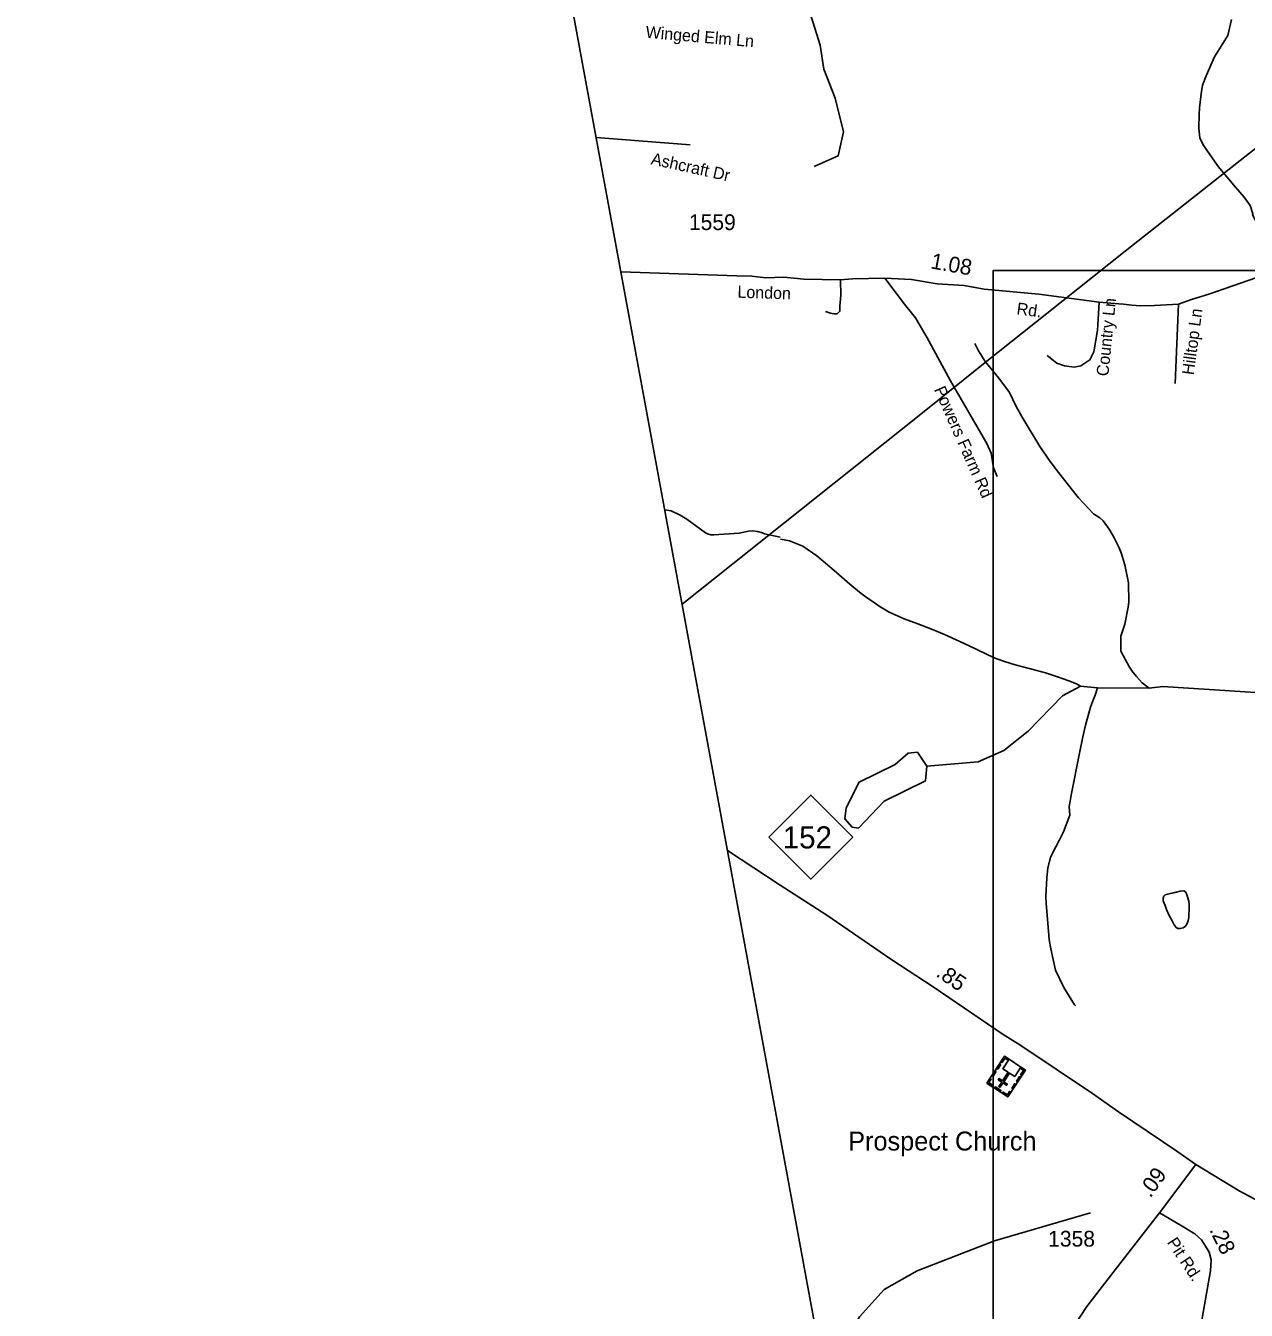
# Model space of a CAD drawing. Extents: x 1473865 to 1648260, y 639067 to 773536.
# Drawn here: x 1473865 to 1483546, y 670430 to 680616 of the extents above; entities that cross this region are included whole.
import ezdxf

# ---------------------------------------------------------------- set-up
doc = ezdxf.new("R2010")
doc.units = 0
for name, color, linetype in [('Exist Boundary Political CountyLine', 7, 'Continuous'), ('Exist Cultural Church with Cemetery CELL', 7, 'Continuous'), ('Exist Cultural Church with Cemetery Label', 7, 'Continuous'), ('Exist Hydrographic Creek Single Shore', 7, 'Continuous'), ('Exist Hydrographic Misc Water Feature', 7, 'Continuous'), ('Exist Hydrographic Pond Under 1500 Sq Ft', 7, 'Continuous'), ('Exist Road Non-System Type 51', 7, 'Continuous'), ('Exist Road Non-System Type 51 Label', 7, 'Continuous'), ('Exist Road Primary NC Attributed', 7, 'Continuous'), ('Exist Road Primary NC Mileage Hundredths English Label', 7, 'Continuous'), ('Exist Road Primary NC Shield CELL', 7, 'Continuous'), ('Exist Road Primary NC Shield Number Label', 7, 'Continuous'), ('Exist Road Secondary Mileage Hundredths English Label', 7, 'Continuous'), ('Exist Road Secondary Type 51 Attributed', 7, 'Continuous'), ('Exist Road Secondary Type 51 Label', 7, 'Continuous'), ('Exist Road Secondary Type 51 Number Label', 7, 'Continuous'), ('Exist Utilities Electrical Transmission Line', 7, 'Continuous'), ('Map Preparation Inset Cut Line', 7, 'Continuous')]:
    doc.layers.add(name, color=color, linetype=linetype)

msp = doc.modelspace()

# ---------------------------------------------------------------- linework, layer by layer
at = {"layer": 'Exist Boundary Political CountyLine'}
msp.add_lwpolyline([(1493930, 769716), (1473865, 704260), (1482487, 657504)], dxfattribs=at)
at = {"layer": 'Exist Cultural Church with Cemetery CELL'}
for points in [[(1481654, 672122), (1481488, 672232), (1481628, 672445), (1481794, 672335)], [(1481598, 672378), (1481574, 672342), (1481564, 672348), (1481588, 672384)], [(1481758, 672359), (1481664, 672420), (1481615, 672345), (1481657, 672317), (1481612, 672249), (1481585, 672267), (1481579, 672258), (1481606, 672240), (1481583, 672204), (1481593, 672198), (1481616, 672233), (1481644, 672215), (1481650, 672224), (1481622, 672242), (1481667, 672311), (1481709, 672283)], [(1481656, 672426), (1481649, 672417), (1481631, 672429), (1481609, 672395), (1481599, 672401), (1481628, 672445)], [(1481512, 672268), (1481521, 672262), (1481504, 672235), (1481538, 672213), (1481531, 672203), (1481488, 672232)], [(1481561, 672323), (1481538, 672287), (1481528, 672293), (1481552, 672329)], [(1481756, 672277), (1481732, 672241), (1481723, 672247), (1481746, 672283)], [(1481767, 672353), (1481760, 672344), (1481779, 672332), (1481756, 672298), (1481766, 672292), (1481794, 672335)], [(1481593, 672163), (1481549, 672192), (1481556, 672201), (1481599, 672173)], [(1481678, 672159), (1481669, 672165), (1481651, 672138), (1481617, 672160), (1481611, 672151), (1481654, 672122)], [(1481719, 672221), (1481695, 672184), (1481686, 672191), (1481709, 672227)]]:
    msp.add_lwpolyline(points, close=True, dxfattribs=at)
at = {"layer": 'Exist Hydrographic Creek Single Shore'}
for points in [[(1480118, 679500), (1480309, 679583), (1480350, 679774), (1480284, 680042), (1480196, 680270), (1480166, 680461), (1480079, 680738), (1479975, 680957), (1479930, 681148)], [(1482231, 675380), (1482366, 675365), (1482775, 675364), (1482884, 675376), (1484397, 675278), (1484980, 675286), (1485340, 675380), (1485702, 675540), (1485862, 675629), (1486438, 676185), (1486736, 676557), (1486942, 676887), (1487490, 678076), (1487716, 678808), (1488151, 679358)], [(1479851, 676544), (1479924, 676531), (1480029, 676488), (1480139, 676411), (1480276, 676295), (1480402, 676188), (1480477, 676123), (1480542, 676076), (1480594, 676043), (1480635, 676012), (1480713, 675965), (1480831, 675913), (1480942, 675873), (1481045, 675834), (1481153, 675788), (1481275, 675732), (1481399, 675674), (1481501, 675625), (1481567, 675595), (1481627, 675574), (1481712, 675548), (1481833, 675517), (1481952, 675485), (1482049, 675453), (1482139, 675421), (1482200, 675397), (1482231, 675380)]]:
    msp.add_lwpolyline(points, dxfattribs=at)
at = {"layer": 'Exist Hydrographic Misc Water Feature'}
for points in [[(1483429, 680664), (1483398, 680538), (1483293, 680370), (1483228, 680219), (1483199, 680144), (1483188, 680076), (1483175, 679965), (1483171, 679911), (1483169, 679805), (1483178, 679724), (1483208, 679663), (1483323, 679498), (1483460, 679336), (1483528, 679256), (1483577, 679190), (1483597, 679123), (1483596, 679117), (1483617, 679077), (1483645, 679040), (1483668, 679016), (1483847, 678861)], [(1482775, 675364), (1482721, 675406), (1482674, 675455), (1482647, 675489), (1482619, 675530), (1482550, 675656), (1482550, 675775), (1482582, 675870), (1482608, 676006), (1482613, 676046), (1482612, 676198), (1482582, 676342), (1482552, 676435), (1482537, 676475), (1482498, 676556), (1482484, 676580), (1482459, 676624), (1482410, 676689), (1482383, 676714), (1482334, 676746), (1482214, 676873), (1482055, 677074), (1481989, 677161), (1481907, 677278), (1481767, 677513), (1481717, 677602), (1481667, 677706), (1481583, 677820), (1481475, 677952), (1481421, 678039), (1481394, 678095)], [(1478933, 676778), (1478984, 676769), (1479056, 676735), (1479109, 676704), (1479257, 676595), (1479272, 676587), (1479300, 676578), (1479324, 676578), (1479525, 676593), (1479597, 676607), (1479629, 676610), (1479669, 676606), (1479709, 676595), (1479724, 676586), (1479849, 676559)], [(1481011, 674745), (1481420, 674780), (1481622, 674868), (1481816, 675021), (1482088, 675301), (1482231, 675380)], [(1482366, 675365), (1482347, 675307), (1482335, 675275), (1482310, 675212), (1482271, 675069), (1482250, 674977), (1482224, 674848), (1482157, 674515), (1482148, 674467), (1482142, 674425), (1482146, 674356), (1482096, 674225), (1482063, 674161), (1482005, 674050), (1481992, 674019), (1481971, 673939), (1481965, 673858), (1481957, 673711), (1481958, 673659), (1481981, 673371), (1481995, 673295), (1482032, 673126), (1482098, 672989), (1482183, 672852), (1482191, 672844)], [(1483089, 673674), (1483092, 673642), (1483093, 673606), (1483091, 673569), (1483089, 673544), (1483085, 673520), (1483076, 673496), (1483064, 673476), (1483044, 673463), (1483022, 673457), (1483004, 673458), (1482989, 673465), (1482974, 673486), (1482957, 673518), (1482932, 673566), (1482914, 673608), (1482901, 673641), (1482887, 673677), (1482887, 673697), (1482892, 673713), (1482903, 673723), (1482921, 673729), (1482981, 673742), (1483022, 673754), (1483049, 673755), (1483063, 673748), (1483072, 673731), (1483081, 673701), (1483089, 673674)], [(1483089, 673674), (1483092, 673642), (1483093, 673606), (1483091, 673569), (1483089, 673544), (1483085, 673520), (1483076, 673496), (1483064, 673476), (1483044, 673463), (1483022, 673457), (1483004, 673458), (1482989, 673465), (1482974, 673486), (1482957, 673518), (1482932, 673566), (1482914, 673608), (1482901, 673641), (1482887, 673677), (1482887, 673697), (1482892, 673713), (1482903, 673723), (1482921, 673729), (1483022, 673754), (1483049, 673755), (1483063, 673748), (1483072, 673731), (1483089, 673674)], [(1480261, 670023), (1480478, 670377), (1480674, 670596), (1480935, 670742), (1481548, 670982), (1482310, 671203)]]:
    msp.add_lwpolyline(points, dxfattribs=at)
at = {"layer": 'Exist Hydrographic Pond Under 1500 Sq Ft'}
msp.add_lwpolyline([(1481011, 674745), (1481001, 674627), (1480673, 674466), (1480469, 674254), (1480419, 674261), (1480362, 674328), (1480372, 674413), (1480476, 674618), (1480761, 674757), (1480863, 674847), (1480938, 674855), (1481011, 674745)], dxfattribs=at)
at = {"layer": 'Exist Road Non-System Type 51'}
for p, q in [((1478389, 679729), (1479134, 679670)), ((1483007, 678408), (1482981, 677779))]:
    msp.add_line(p, q, dxfattribs=at)
for points in [[(1480328, 678600), (1480331, 678479), (1480323, 678393), (1480323, 678352), (1480300, 678330), (1480275, 678332), (1480247, 678337), (1480209, 678350)], [(1480678, 678613), (1480834, 678408), (1480923, 678300)], [(1482380, 678423), (1482365, 678198), (1482337, 678029), (1482304, 677966), (1482233, 677920), (1482180, 677908), (1482105, 677920), (1482042, 677940), (1481966, 678001)], [(1481569, 677040), (1481540, 677109), (1481522, 677225), (1481487, 677304), (1481200, 677800), (1481016, 678141), (1480923, 678300)]]:
    msp.add_lwpolyline(points, dxfattribs=at)
at = {"layer": 'Exist Road Primary NC Attributed'}
for points in [[(1479431, 674076), (1479848, 673800), (1480220, 673563), (1480727, 673214), (1481061, 672995), (1481617, 672618), (1481749, 672536), (1482325, 672150), (1482531, 672003), (1482996, 671693), (1483146, 671586)], [(1483146, 671586), (1483489, 671378), (1483647, 671292), (1483772, 671244), (1483874, 671205), (1484045, 671167), (1484442, 671107), (1484618, 671072)]]:
    msp.add_lwpolyline(points, dxfattribs=at)
at = {"layer": 'Exist Road Primary NC Shield CELL'}
msp.add_lwpolyline([(1479759, 674182), (1480092, 674515), (1480425, 674182), (1480092, 673849)], close=True, dxfattribs=at)
at = {"layer": 'Exist Road Secondary Type 51 Attributed'}
for points in [[(1483629, 678618), (1483248, 678486), (1483111, 678445), (1483007, 678408), (1482817, 678396), (1482707, 678394), (1482638, 678401), (1482573, 678408), (1482535, 678411), (1482380, 678423), (1481900, 678487), (1481468, 678527), (1481308, 678556), (1481095, 678570), (1480890, 678604), (1480678, 678613), (1480422, 678608), (1480328, 678600), (1480036, 678606), (1479960, 678613), (1479874, 678621), (1479734, 678617), (1479625, 678629), (1479506, 678633), (1478585, 678664)], [(1482858, 671203), (1483146, 671586)], [(1480893, 666151), (1480991, 666488), (1481065, 666731), (1481217, 667054), (1481408, 667401), (1481789, 668079), (1482017, 668471), (1482041, 668573), (1482049, 668838), (1482074, 669232), (1482100, 669855), (1482119, 670126), (1482135, 670205), (1482161, 670271), (1482186, 670315), (1482282, 670459), (1482449, 670680), (1482858, 671203)], [(1482858, 671203), (1483025, 671104), (1483137, 671035), (1483191, 670988), (1483214, 670953), (1483252, 670892), (1483266, 670830), (1483261, 670743), (1483163, 670187), (1483142, 669982), (1483147, 669909)]]:
    msp.add_lwpolyline(points, dxfattribs=at)
at = {"layer": 'Exist Utilities Electrical Transmission Line'}
msp.add_lwpolyline([(1479071, 676028), (1480276, 676989), (1480938, 677514), (1481487, 677957), (1481964, 678335), (1482586, 678827), (1483248, 679352), (1483696, 679703), (1484431, 680263), (1485166, 680834)], dxfattribs=at)
at = {"layer": 'Map Preparation Inset Cut Line'}
msp.add_lwpolyline([(1481538, 640573), (1544131, 640573), (1544131, 678674), (1481538, 678674), (1481538, 640573)], dxfattribs=at)

# ---------------------------------------------------------------- texts
at = {"layer": 'Exist Cultural Church with Cemetery Label'}
msp.add_text('Prospect Church', height=150, dxfattribs=at).set_placement((1480388, 671697))
at = {"layer": 'Exist Road Non-System Type 51 Label'}
for s, rotation, p in [('Winged Elm Ln', 355.0052, (1478779, 680520)), ('Ashcraft Dr', 347.4943, (1478819, 679518)), ('Country Ln', 84.2732, (1482451, 677833)), ('Hilltop Ln', 82.4728, (1483129, 677842)), ('Powers Farm Rd', 293.8501, (1481067, 677732))]:
    msp.add_text(s, height=95, rotation=rotation, dxfattribs=at).set_placement(p)
at = {"layer": 'Exist Road Primary NC Mileage Hundredths English Label'}
msp.add_text('.85', height=125, rotation=325.8401, dxfattribs=at).set_placement((1481077, 673084))
at = {"layer": 'Exist Road Primary NC Shield Number Label'}
msp.add_text('152', height=175, dxfattribs=at).set_placement((1479869, 674092))
at = {"layer": 'Exist Road Secondary Mileage Hundredths English Label'}
for s, rotation, p in [('1.08', 349.8666, (1481037, 678692)), ('.09', 54.4277, (1482785, 671316)), ('.28', 296.4649, (1483250, 671068))]:
    msp.add_text(s, height=125, rotation=rotation, dxfattribs=at).set_placement(p)
at = {"layer": 'Exist Road Secondary Type 51 Label'}
for s, rotation, p in [('London', 358.1583, (1479509, 678459)), ('Rd.', 352.3018, (1481720, 678328)), ('Pit Rd.', 303.2317, (1482914, 670969))]:
    msp.add_text(s, height=95, rotation=rotation, dxfattribs=at).set_placement(p)
at = {"layer": 'Exist Road Secondary Type 51 Number Label'}
for s, p in [('1559', (1479125, 678995)), ('1358', (1481974, 670935))]:
    msp.add_text(s, height=125, dxfattribs=at).set_placement(p)

doc.saveas('drawing.dxf')
